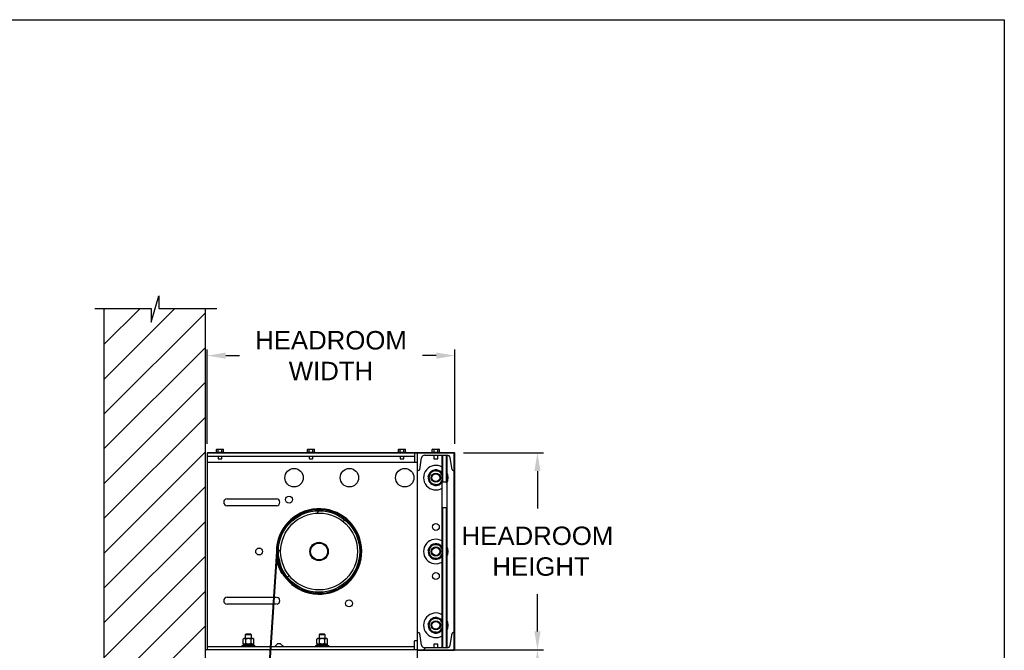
# Model space of a CAD drawing. Header units: inches. Extents: x 218.9 to 312.4, y 214.8 to 247.8.
# Tile 316 of 319: x 282.7 to 287.7, y 244 to 247.2. Entities that reach past the tile are written whole.
import ezdxf

# ---------------------------------------------------------------- set-up
doc = ezdxf.new("R2010")
doc.units = ezdxf.units.IN
doc.header["$LTSCALE"] = 0.25
doc.header["$MEASUREMENT"] = 0
for name, color, linetype in [('ANNOTATIONS', 1, 'Continuous'), ('MOTOR LH', 7, 'Continuous'), ('STANDARD MOTOR LH', 7, 'Continuous')]:
    doc.layers.add(name, color=color, linetype=linetype)
doc.styles.add('ARIAL', font='arial.ttf', dxfattribs={"height": 0.09375})
doc.dimstyles.new('STANDARD$0', dxfattribs={"dimtxt": 0.09375, "dimasz": 0.09375, "dimexe": 0.03125, "dimexo": 0.046875, "dimgap": 0.09, "dimtad": 0, "dimtih": 1, "dimtoh": 1, "dimdec": 4, "dimzin": 0, "dimdsep": 46, "dimtxsty": 'ARIAL', "dimcen": 0.09, "dimadec": 0, "dimazin": 0, "dimtfac": 1, "dimtdec": 4, "dimtofl": 0, "dimtmove": 0, "dimatfit": 1, "dimfxl": 1, "dimtolj": 1, "dimtzin": 0, "dimarcsym": 0})
pattern_1 = [(45, (279.8829, 230.26467), (-0.265165, 0.265165), []), (45, (280.05966, 230.26467), (-0.265165, 0.265165), [])]

# ---------------------------------------------------------------- blocks, each defined once
blk = doc.blocks.new('*D96')
at = {"layer": 'ANNOTATIONS', "color": 0, "lineweight": -2, "transparency": 16777216}
for p, q in [((284.7732, 243.9797), (285.3698, 243.9797)), ((285.3386, 243.8859), (285.3386, 243.6786)), ((285.3386, 243.1972), (285.3386, 243.4045)), ((283.6971, 243.1034), (285.3698, 243.1034))]:
    blk.add_line(p, q, dxfattribs=at)
at = {"layer": 'ANNOTATIONS', "color": 0, "transparency": 16777216}
for points in [[(285.3229, 243.8859), (285.3542, 243.8859), (285.3386, 243.9797)], [(285.3229, 243.1972), (285.3542, 243.1972), (285.3386, 243.1034)]]:
    blk.add_solid(points, dxfattribs=at)
at = {"layer": 'defpoints', "color": 0, "transparency": 16777216}
for p in [(284.7263, 243.9797), (283.6502, 243.1034), (285.3386, 243.1034)]:
    blk.add_point(p, dxfattribs=at)
at = {"layer": 'ANNOTATIONS', "color": 0, "transparency": 16777216, "insert": (285.3386, 243.5415), "char_height": 0.09375, "attachment_point": 5, "style": 'ARIAL'}
blk.add_mtext('\\A1;14"', dxfattribs=at)
blk = doc.blocks.new('*D97')
at = {"layer": 'ANNOTATIONS', "color": 0, "lineweight": -2, "transparency": 16777216}
for p, q in [((283.6599, 245.0265), (283.6599, 245.5062)), ((283.7537, 245.475), (283.8235, 245.475)), ((284.8242, 245.475), (284.7544, 245.475)), ((284.9179, 245.0265), (284.9179, 245.5062))]:
    blk.add_line(p, q, dxfattribs=at)
at = {"layer": 'ANNOTATIONS', "color": 0, "transparency": 16777216}
for points in [[(283.7537, 245.4906), (283.7537, 245.4593), (283.6599, 245.475)], [(284.8242, 245.4906), (284.8242, 245.4593), (284.9179, 245.475)]]:
    blk.add_solid(points, dxfattribs=at)
at = {"layer": 'defpoints', "color": 0, "transparency": 16777216}
for p in [(284.9179, 245.475), (283.6599, 244.9797), (284.9179, 244.9797)]:
    blk.add_point(p, dxfattribs=at)
at = {"layer": 'ANNOTATIONS', "color": 0, "transparency": 16777216, "insert": (284.2889, 245.475), "char_height": 0.09375, "attachment_point": 5, "style": 'ARIAL'}
blk.add_mtext('\\A1;HEADROOM\\PWIDTH', dxfattribs=at)
blk = doc.blocks.new('*D98')
at = {"layer": 'ANNOTATIONS', "color": 0, "lineweight": -2, "transparency": 16777216}
for p, q in [((284.9627, 244.9817), (285.3698, 244.9817)), ((285.3386, 244.888), (285.3386, 244.6981)), ((285.3386, 244.0734), (285.3386, 244.2633)), ((284.7752, 243.9797), (285.3698, 243.9797))]:
    blk.add_line(p, q, dxfattribs=at)
at = {"layer": 'ANNOTATIONS', "color": 0, "transparency": 16777216}
for points in [[(285.3229, 244.888), (285.3542, 244.888), (285.3386, 244.9817)], [(285.3229, 244.0734), (285.3542, 244.0734), (285.3386, 243.9797)]]:
    blk.add_solid(points, dxfattribs=at)
at = {"layer": 'defpoints', "color": 0, "transparency": 16777216}
for p in [(284.9159, 244.9817), (284.7284, 243.9797), (285.3386, 243.9797)]:
    blk.add_point(p, dxfattribs=at)
at = {"layer": 'ANNOTATIONS', "color": 0, "transparency": 16777216, "insert": (285.3386, 244.4807), "char_height": 0.09375, "attachment_point": 5, "style": 'ARIAL'}
blk.add_mtext('\\A1;HEADROOM\\P HEIGHT', dxfattribs=at)

msp = doc.modelspace()

# ---------------------------------------------------------------- hatches: boundary and pattern name
at = {"layer": 'MOTOR LH'}
h = msp.add_hatch(dxfattribs=at)
h.set_pattern_fill('ANSI31', color=256, style=0)
h.set_pattern_definition([(45, (51.22113, -12.01518), (-0.088388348, 0.088388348), [])])
edge = h.paths.add_edge_path()
edge.add_line((283.13462, 245.71433), (283.13462, 243.10342))
edge.add_line((283.13462, 243.10342), (283.65024, 243.10342))
edge.add_line((283.65024, 245.71433), (283.65024, 243.10342))
edge = h.paths.add_edge_path()
edge.add_line((283.08823, 245.71433), (283.37533, 245.71433))
edge.add_line((283.37533, 245.71433), (283.37533, 245.64563))
edge.add_line((283.37533, 245.64563), (283.41375, 245.77899))
edge.add_line((283.41375, 245.77899), (283.41375, 245.71433))
edge.add_line((283.41375, 245.71433), (283.70894, 245.71433))
h = msp.add_hatch(dxfattribs=at)
h.set_pattern_fill('ANSI32', color=256, style=0)
h.set_pattern_definition(pattern_1)
edge = h.paths.add_edge_path(flags=0)
edge.add_line((284.91587, 244.97967), (284.91587, 243.97967))
edge.add_line((284.91587, 243.97967), (284.72837, 243.97967))
edge.add_line((284.72837, 243.97967), (284.72837, 244.04217))
edge.add_line((284.72837, 244.04217), (284.72631, 244.04217))
edge.add_line((284.72631, 244.04217), (284.72631, 243.97967))
edge.add_arc((284.72837, 243.97967), 0.00206, 180, 270)
edge.add_line((284.72837, 243.97762), (284.91587, 243.97762))
edge.add_arc((284.91587, 243.97967), 0.00206, 270, 360)
edge.add_line((284.91792, 243.97967), (284.91792, 244.97967))
edge.add_arc((284.91587, 244.97967), 0.00206, 0, 90)
edge.add_line((284.91587, 244.98173), (283.66196, 244.98173))
edge.add_arc((283.66196, 244.97967), 0.00206, 90, 180)
edge.add_line((283.6599, 244.97967), (283.6599, 244.8703))
edge.add_line((283.6599, 244.8703), (283.66196, 244.8703))
edge.add_line((283.66196, 244.8703), (283.66196, 244.97967))
edge.add_line((283.66196, 244.97967), (284.91587, 244.97967))
h = msp.add_hatch(dxfattribs=at)
h.set_pattern_fill('ANSI32', color=256, style=0)
h.set_pattern_definition(pattern_1)
edge = h.paths.add_edge_path(flags=0)
edge.add_arc((284.22837, 244.47967), 0.20703, 0, 360)
edge = h.paths.add_edge_path(flags=0)
edge.add_arc((284.22837, 244.47967), 0.19531, 0, 360)
h = msp.add_hatch(dxfattribs=at)
h.set_pattern_fill('ANSI32', color=256, style=0)
h.set_pattern_definition(pattern_1)
edge = h.paths.add_edge_path(flags=0)
edge.add_arc((284.87805, 244.00717), 0.01687, 270, 350.537, ccw=False)
edge.add_line((284.87805, 243.9903), (284.76618, 243.9903))
edge.add_arc((284.76618, 244.00717), 0.01688, 189.463, 270, ccw=False)
edge.add_line((284.74954, 244.0044), (284.73984, 244.06258))
edge.add_arc((284.73368, 244.06155), 0.00625, 9.463, 90)
edge.add_line((284.73368, 244.0678), (284.72837, 244.0678))
edge.add_line((284.72837, 244.0678), (284.72837, 243.97967))
edge.add_line((284.72837, 243.97967), (284.91587, 243.97967))
edge.add_line((284.91587, 243.97967), (284.91587, 244.0678))
edge.add_line((284.91587, 244.0678), (284.91056, 244.0678))
edge.add_arc((284.91056, 244.06155), 0.00625, 90, 170.537)
edge.add_line((284.90439, 244.06258), (284.89469, 244.0044))
at = {"layer": 'STANDARD MOTOR LH'}
h = msp.add_hatch(dxfattribs=at)
h.set_pattern_fill('ANSI31', color=256, style=0)
edge = h.paths.add_edge_path(flags=0)
edge.add_arc((283.70149, 244.05342), 0.000313, 90, 180, ccw=False)
edge.add_line((283.70149, 244.05374), (283.70962, 244.05374))
edge.add_arc((283.70962, 244.05342), 0.000313, 0, 90, ccw=False)
edge.add_line((283.70993, 244.05342), (283.70993, 244.05217))
edge.add_arc((283.71024, 244.05217), 0.000313, 180, 270)
edge.add_line((283.71024, 244.05186), (283.71243, 244.05186))
edge.add_arc((283.71243, 244.05217), 0.000313, 270, 360)
edge.add_line((283.71274, 244.05217), (283.71274, 244.05624))
edge.add_arc((283.71243, 244.05624), 0.000313, 0, 90)
edge.add_line((283.71243, 244.05655), (283.69868, 244.05655))
edge.add_arc((283.69868, 244.05624), 0.000313, 90, 180)
edge.add_line((283.69837, 244.05624), (283.69837, 244.0453))
edge.add_arc((283.69805, 244.0453), 0.000313, 270, 360, ccw=False)
edge.add_line((283.69805, 244.04499), (283.65993, 244.04499))
edge.add_arc((283.65993, 244.04467), 0.000313, 90, 180)
edge.add_line((283.65962, 244.04467), (283.65962, 244.04249))
edge.add_arc((283.65993, 244.04249), 0.000313, 180, 270)
edge.add_line((283.65993, 244.04217), (283.71243, 244.04217))
edge.add_arc((283.71243, 244.04249), 0.000313, 270, 360)
edge.add_line((283.71274, 244.04249), (283.71274, 244.04655))
edge.add_arc((283.71243, 244.04655), 0.000313, 0, 90)
edge.add_line((283.71243, 244.04686), (283.71024, 244.04686))
edge.add_arc((283.71024, 244.04655), 0.000313, 90, 180)
edge.add_line((283.70993, 244.04655), (283.70993, 244.0453))
edge.add_arc((283.70962, 244.0453), 0.000313, 270, 360, ccw=False)
edge.add_line((283.70962, 244.04499), (283.70149, 244.04499))
edge.add_arc((283.70149, 244.0453), 0.000313, 180, 270, ccw=False)
edge.add_line((283.70118, 244.0453), (283.70118, 244.05342))
h = msp.add_hatch(dxfattribs=at)
h.set_pattern_fill('ANSI31', color=256, style=0)
edge = h.paths.add_edge_path(flags=0)
edge.add_line((283.77721, 244.04899), (283.70118, 244.04915))
edge.add_line((283.70118, 244.04915), (283.70118, 244.04953))
edge.add_line((283.70118, 244.04953), (283.77721, 244.04937))
edge.add_line((283.77721, 244.04937), (283.77721, 244.04937))
edge.add_line((283.77721, 244.04937), (283.70118, 244.04954))
edge.add_line((283.70118, 244.04954), (283.70118, 244.04973))
edge.add_line((283.70118, 244.04973), (283.77721, 244.0497))
edge.add_line((283.77721, 244.0497), (283.77721, 244.04971))
edge.add_line((283.77721, 244.04971), (283.70118, 244.04974))
edge.add_line((283.70118, 244.04974), (283.70118, 244.04996))
edge.add_line((283.70118, 244.04996), (283.77721, 244.0501))
edge.add_line((283.77721, 244.0501), (283.77721, 244.05011))
edge.add_line((283.77721, 244.05011), (283.70118, 244.04997))
edge.add_line((283.70118, 244.04997), (283.70118, 244.05023))
edge.add_line((283.70118, 244.05023), (283.77721, 244.05058))
edge.add_line((283.77721, 244.05058), (283.77721, 244.05058))
edge.add_line((283.77721, 244.05058), (283.70118, 244.05023))
edge.add_line((283.70118, 244.05023), (283.70119, 244.05367))
edge.add_line((283.70119, 244.05367), (283.71471, 244.05202))
edge.add_line((283.71471, 244.05202), (283.71494, 244.05388))
edge.add_line((283.71494, 244.05388), (283.70002, 244.0557))
edge.add_arc((283.69994, 244.05508), 0.000625, 83.03379, 179.87656)
edge.add_line((283.69932, 244.05508), (283.69929, 244.04399))
edge.add_arc((283.69992, 244.04399), 0.000625, 179.87656, 276.71933)
edge.add_line((283.69999, 244.04337), (283.71492, 244.04513))
edge.add_line((283.71492, 244.04513), (283.7147, 244.04699))
edge.add_line((283.7147, 244.04699), (283.70117, 244.0454))
edge.add_line((283.70117, 244.0454), (283.70118, 244.04849))
edge.add_line((283.70118, 244.04849), (283.7772, 244.04814))
edge.add_line((283.7772, 244.04814), (283.7772, 244.04815))
edge.add_line((283.7772, 244.04815), (283.70118, 244.0485))
edge.add_line((283.70118, 244.0485), (283.70118, 244.04869))
edge.add_line((283.70118, 244.04869), (283.77721, 244.04853))
edge.add_line((283.77721, 244.04853), (283.77721, 244.04853))
edge.add_line((283.77721, 244.04853), (283.70118, 244.0487))
edge.add_line((283.70118, 244.0487), (283.70118, 244.04915))
edge.add_line((283.70118, 244.04915), (283.77721, 244.04898))
edge.add_line((283.77721, 244.04898), (283.77721, 244.04899))

# ---------------------------------------------------------------- linework, layer by layer
at = {"layer": 'defpoints'}
msp.add_lwpolyline([(287.7119, 234.44685), (268.24203, 234.44685), (268.24203, 247.18196), (287.7119, 247.18196)], close=True, dxfattribs=at)
at = {"layer": 'MOTOR LH'}
for p, q in [((283.37533, 245.64563), (283.41375, 245.77899)), ((283.41375, 245.77899), (283.41375, 245.71433)), ((283.08823, 245.71433), (283.37533, 245.71433)), ((283.13462, 245.71433), (283.13462, 240.10342)), ((283.37533, 245.71433), (283.37533, 245.64563)), ((283.41375, 245.71433), (283.70894, 245.71433)), ((283.65024, 240.10342), (283.65024, 245.71433)), ((283.6599, 244.97967), (283.6599, 244.8703)), ((284.91587, 244.98173), (283.66196, 244.98173)), ((284.91587, 244.97967), (283.66196, 244.97967)), ((283.66196, 243.97967), (283.66196, 244.97967)), ((283.70333, 244.98517), (283.70333, 244.98173)), ((283.70333, 244.98517), (283.74558, 244.98517)), ((283.70883, 244.99954), (283.70642, 244.99815)), ((283.70642, 244.99815), (283.71093, 244.99954)), ((283.70642, 244.98517), (283.70642, 244.99815)), ((283.70883, 244.99954), (283.74008, 244.99954)), ((283.71544, 244.98517), (283.71544, 244.99815)), ((283.73348, 244.99815), (283.73799, 244.99954)), ((283.73348, 244.98517), (283.73348, 244.99815)), ((283.7425, 244.99815), (283.74008, 244.99954)), ((283.7425, 244.98517), (283.7425, 244.99815)), ((283.74558, 244.98173), (283.74558, 244.98517)), ((284.16623, 244.98517), (284.16623, 244.98173)), ((284.16623, 244.98517), (284.20848, 244.98517)), ((284.17173, 244.99954), (284.16931, 244.99815)), ((284.16931, 244.99815), (284.17382, 244.99954)), ((284.16931, 244.98517), (284.16931, 244.99815)), ((284.17173, 244.99954), (284.20298, 244.99954)), ((284.17833, 244.98517), (284.17833, 244.99815)), ((284.19637, 244.99815), (284.20088, 244.99954)), ((284.19637, 244.98517), (284.19637, 244.99815)), ((284.20539, 244.99815), (284.20298, 244.99954)), ((284.20539, 244.98517), (284.20539, 244.99815)), ((284.20848, 244.98173), (284.20848, 244.98517)), ((284.62912, 244.98517), (284.62912, 244.98173)), ((284.62912, 244.98517), (284.67137, 244.98517)), ((284.63462, 244.99954), (284.6322, 244.99815)), ((284.6322, 244.99815), (284.63671, 244.99954)), ((284.6322, 244.98517), (284.6322, 244.99815)), ((284.63462, 244.99954), (284.66587, 244.99954)), ((284.64122, 244.98517), (284.64122, 244.99815)), ((284.65926, 244.99815), (284.66377, 244.99954)), ((284.65926, 244.98517), (284.65926, 244.99815)), ((284.66828, 244.99815), (284.66587, 244.99954)), ((284.66828, 244.98517), (284.66828, 244.99815)), ((284.67137, 244.98173), (284.67137, 244.98517)), ((284.71274, 244.97967), (284.71274, 244.9328)), ((284.72837, 243.97967), (284.72837, 244.97967)), ((284.80099, 244.98517), (284.80099, 244.98173)), ((284.80099, 244.98517), (284.84324, 244.98517)), ((284.80649, 244.99954), (284.80407, 244.99814)), ((284.80408, 244.99815), (284.80877, 244.99954)), ((284.80408, 244.98517), (284.80408, 244.99815)), ((284.80649, 244.99954), (284.83774, 244.99954)), ((284.81347, 244.98517), (284.81347, 244.99815)), ((284.8315, 244.99815), (284.83583, 244.99954)), ((284.8315, 244.98517), (284.8315, 244.99815)), ((284.84016, 244.99814), (284.83774, 244.99954)), ((284.84015, 244.98517), (284.84015, 244.99815)), ((284.84324, 244.98173), (284.84324, 244.98517)), ((284.91587, 243.97967), (284.91587, 244.97967)), ((284.91792, 243.97967), (284.91792, 244.97967)), ((283.66196, 244.96405), (284.71274, 244.96405)), ((283.66196, 244.9328), (284.72837, 244.9328)), ((283.71469, 244.96405), (283.71469, 244.95048)), ((283.71469, 244.95048), (283.73423, 244.95048)), ((283.73423, 244.95048), (283.73423, 244.96405)), ((284.17758, 244.96405), (284.17758, 244.95048)), ((284.17758, 244.95048), (284.19712, 244.95048)), ((284.19712, 244.95048), (284.19712, 244.96405)), ((284.64048, 244.96405), (284.64048, 244.95048)), ((284.64048, 244.95048), (284.66001, 244.95048)), ((284.66001, 244.95048), (284.66001, 244.96405)), ((284.73984, 244.89677), (284.74954, 244.95495)), ((284.76618, 244.96905), (284.87805, 244.96905)), ((284.81235, 244.96905), (284.81235, 244.95048)), ((284.81235, 244.95048), (284.83188, 244.95048)), ((284.83188, 244.95048), (284.83188, 244.96905)), ((284.85461, 243.9903), (284.85461, 244.96905)), ((284.85617, 244.96905), (284.85617, 244.83387)), ((284.87649, 244.83387), (284.87649, 244.96905)), ((284.87805, 244.96905), (284.87805, 243.9903)), ((284.90439, 244.89677), (284.89469, 244.95495)), ((283.6599, 244.8703), (283.66196, 244.8703)), ((284.73368, 244.89155), (284.72837, 244.89155)), ((284.91056, 244.89155), (284.91587, 244.89155)), ((284.78526, 244.85177), (284.78274, 244.85158)), ((284.85617, 244.83387), (284.87649, 244.83387)), ((283.76122, 244.74725), (284.01122, 244.74725)), ((284.01122, 244.7121), (283.76122, 244.7121)), ((284.87649, 244.70128), (284.85617, 244.70128)), ((284.85617, 244.70128), (284.85617, 243.9903)), ((284.87649, 243.9903), (284.87649, 244.70128)), ((284.09895, 244.64114), (284.09954, 244.6412)), ((284.11648, 244.63903), (284.11457, 244.63941)), ((284.11689, 244.63967), (284.11557, 244.63967)), ((284.34123, 244.63967), (284.34016, 244.63967)), ((284.34227, 244.63943), (284.34029, 244.63904)), ((284.06837, 244.59287), (284.06837, 244.59147)), ((284.38773, 244.59156), (284.3881, 244.59347)), ((284.38837, 244.59096), (284.38837, 244.59247)), ((284.43131, 244.5206), (284.43614, 244.52157)), ((284.01141, 244.47968), (283.92906, 243.21405)), ((283.93393, 243.21405), (284.01633, 244.47968)), ((284.01641, 244.4339), (284.01641, 244.47967)), ((284.02133, 244.4339), (284.02133, 244.47967)), ((284.78526, 244.47677), (284.78274, 244.47658)), ((284.01769, 244.41777), (284.02129, 244.42878)), ((284.01984, 244.44104), (284.01913, 244.44153)), ((284.01935, 244.44034), (284.01984, 244.44104)), ((284.01905, 244.41307), (284.01829, 244.41347)), ((284.01866, 244.41231), (284.01905, 244.41307)), ((284.03227, 244.41142), (284.02626, 244.40934)), ((284.03316, 244.37868), (284.03235, 244.37894)), ((284.0329, 244.37786), (284.03316, 244.37868)), ((284.03366, 244.38971), (284.03568, 244.38898)), ((284.03604, 244.3882), (284.03531, 244.38617)), ((284.04049, 244.37602), (284.04256, 244.37543)), ((284.04298, 244.37468), (284.04239, 244.37261)), ((284.06837, 244.36786), (284.06837, 244.36688)), ((284.06901, 244.36779), (284.06863, 244.36588)), ((284.34013, 244.31967), (284.34116, 244.31967)), ((284.38812, 244.36577), (284.38773, 244.36775)), ((284.38837, 244.36681), (284.38837, 244.3684)), ((283.76122, 244.24725), (284.01115, 244.24725)), ((284.0111, 244.2121), (283.76122, 244.2121)), ((284.78526, 244.10177), (284.78274, 244.10158)), ((283.84555, 244.03705), (283.84193, 244.03392)), ((283.84193, 244.01217), (283.84193, 244.03392)), ((283.89243, 244.03705), (283.84555, 244.03705)), ((283.85623, 244.05936), (283.85337, 244.0565)), ((283.85337, 244.0565), (283.85337, 244.03705)), ((283.88462, 244.0565), (283.85337, 244.0565)), ((283.85546, 244.01217), (283.85546, 244.03392)), ((283.88175, 244.05936), (283.85623, 244.05936)), ((283.88462, 244.0565), (283.88175, 244.05936)), ((283.88252, 244.01217), (283.88252, 244.03392)), ((283.88462, 244.03705), (283.88462, 244.0565)), ((283.89605, 244.03392), (283.89243, 244.03705)), ((283.89605, 244.01217), (283.89605, 244.03392)), ((284.22055, 244.03705), (284.21693, 244.03392)), ((284.21693, 244.01217), (284.21693, 244.03392)), ((284.26743, 244.03705), (284.22055, 244.03705)), ((284.23123, 244.05936), (284.22837, 244.0565)), ((284.22837, 244.0565), (284.22837, 244.03705)), ((284.25962, 244.0565), (284.22837, 244.0565)), ((284.23046, 244.01217), (284.23046, 244.03392)), ((284.25675, 244.05936), (284.23123, 244.05936)), ((284.25962, 244.0565), (284.25675, 244.05936)), ((284.25752, 244.01217), (284.25752, 244.03392)), ((284.25962, 244.03705), (284.25962, 244.0565)), ((284.27105, 244.03392), (284.26743, 244.03705)), ((284.27105, 244.01217), (284.27105, 244.03392)), ((284.71274, 243.97967), (284.71274, 244.02655)), ((284.72631, 244.02655), (284.71274, 244.02655)), ((284.72631, 244.04217), (284.72631, 243.97967)), ((284.72837, 244.04217), (284.72631, 244.04217)), ((284.72837, 244.0678), (284.73368, 244.0678)), ((284.74954, 244.0044), (284.73984, 244.06258)), ((284.89469, 244.0044), (284.90439, 244.06258)), ((284.91587, 244.0678), (284.91056, 244.0678)), ((284.72631, 243.97967), (283.65024, 243.97967)), ((284.71274, 243.9953), (283.66196, 243.9953)), ((283.8358, 244.00124), (283.8358, 243.9953)), ((283.8358, 244.00124), (283.90218, 244.00124)), ((283.84183, 244.00905), (283.84183, 244.00124)), ((283.84183, 244.00905), (283.89615, 244.00905)), ((283.84193, 244.01217), (283.84555, 244.00905)), ((283.89243, 244.00905), (283.89605, 244.01217)), ((283.89615, 244.00124), (283.89615, 244.00905)), ((283.90218, 243.9953), (283.90218, 244.00124)), ((284.01743, 244.01092), (284.0018, 243.9953)), ((284.03305, 244.01092), (284.01743, 244.01092)), ((284.04868, 243.9953), (284.03305, 244.01092)), ((284.2108, 244.00124), (284.2108, 243.9953)), ((284.2108, 244.00124), (284.27718, 244.00124)), ((284.21683, 244.00905), (284.21683, 244.00124)), ((284.21683, 244.00905), (284.27115, 244.00905)), ((284.21693, 244.01217), (284.22055, 244.00905)), ((284.26743, 244.00905), (284.27105, 244.01217)), ((284.27115, 244.00124), (284.27115, 244.00905)), ((284.27718, 243.9953), (284.27718, 244.00124)), ((284.72837, 243.97967), (284.91587, 243.97967)), ((284.72837, 243.97762), (284.91587, 243.97762)), ((284.72837, 243.85467), (284.72837, 243.97762)), ((284.87805, 243.9903), (284.76618, 243.9903)), ((284.81235, 244.00887), (284.81235, 243.9903)), ((284.83188, 244.00887), (284.81235, 244.00887)), ((284.83188, 243.9903), (284.83188, 244.00887))]:
    msp.add_line(p, q, dxfattribs=at)
for centre, radius in [((284.10141, 244.85467), 0.04688), ((284.38266, 244.85467), 0.04688), ((284.66391, 244.85467), 0.04688), ((284.82212, 244.85467), 0.02344), ((284.82212, 244.85467), 0.01972), ((284.07602, 244.74354), 0.01758), ((284.22837, 244.47967), 0.20703), ((284.22837, 244.47967), 0.19531), ((284.82212, 244.60467), 0.01758), ((284.22837, 244.47967), 0.04681), ((284.22837, 244.47967), 0.04291), ((283.92368, 244.47967), 0.01758), ((284.82212, 244.47967), 0.02344), ((284.82212, 244.47967), 0.01972), ((284.82212, 244.35467), 0.01758), ((284.38071, 244.21581), 0.01758), ((284.82212, 244.10467), 0.02344), ((284.82212, 244.10467), 0.01972)]:
    msp.add_circle(centre, radius, dxfattribs=at)
for centre, radius, start, end in [((283.66196, 244.97967), 0.00206, 90, 180), ((284.91587, 244.97967), 0.00206, 0, 90), ((284.76618, 244.95217), 0.01687, 90, 170.537), ((284.87805, 244.95217), 0.01687, 9.463, 90), ((284.73368, 244.8978), 0.00625, 270, 350.537), ((284.82212, 244.85467), 0.0625, 58.67194, 301.32806), ((284.82212, 244.85467), 0.0395, 116.65339, 168.41027), ((284.82212, 244.85467), 0.03516, 22.52267, 337.56805), ((284.82212, 244.85467), 0.0395, 55.7164, 109.26381), ((284.82212, 244.85467), 0.0395, 34.64542, 48.38632), ((284.82212, 244.85467), 0.0625, 333.50041, 26.49957), ((284.91056, 244.8978), 0.00625, 189.463, 270), ((284.82212, 244.85467), 0.0395, 184.5, 229.25875), ((284.82212, 244.85467), 0.0395, 236.55717, 288.43679), ((284.82212, 244.85467), 0.0395, 295.98255, 325.35458), ((283.76122, 244.72967), 0.01758, 90, 270), ((284.01122, 244.72967), 0.01758, 270, 90), ((284.22837, 244.47967), 0.21695, 192.46751, 179.99925), ((284.22837, 244.47967), 0.21203, 192.46751, 179.99925), ((284.22837, 244.47967), 0.21195, 11.4, 180), ((284.82212, 244.47967), 0.0625, 58.67194, 301.32806), ((284.01141, 244.47968), 0.00492, 359.93397, 359.99925), ((284.82212, 244.47967), 0.0395, 184.5, 229.25875), ((284.82212, 244.47967), 0.0395, 116.65339, 168.41027), ((284.82212, 244.47967), 0.03516, 22.52267, 337.56805), ((284.82212, 244.47967), 0.0395, 55.7164, 109.26381), ((284.82212, 244.47967), 0.0395, 34.64542, 48.38632), ((284.82212, 244.47967), 0.0625, 333.50041, 26.49957), ((284.02133, 244.4339), 0.00492, 180, 192.46751), ((284.02327, 244.4515), 0.00567, 127.49667, 187.93997), ((284.23307, 244.48076), 0.2175, 187.93997, 190.39155), ((284.23307, 244.48076), 0.2175, 190.70974, 193.27195), ((284.02097, 244.4545), 0.00189, 7.24362, 127.49667), ((284.01769, 244.42996), 0.00378, 341.91419, 13.27195), ((284.23985, 244.48232), 0.21875, 187.24362, 198.7), ((284.82212, 244.47967), 0.0395, 236.55717, 288.43679), ((284.82212, 244.47967), 0.0395, 295.98255, 325.35458), ((284.02129, 244.4166), 0.00378, 161.91419, 196.85421), ((284.23307, 244.48076), 0.22507, 196.85421, 197.39612), ((284.23307, 244.48076), 0.22507, 197.7044, 206.89666), ((284.02646, 244.40877), 0.000605, 109.0505, 199.20899), ((284.23307, 244.48076), 0.2194, 199.20899, 204.42728), ((284.03207, 244.41199), 0.000605, 289.0505, 18.7), ((284.23307, 244.48076), 0.22507, 207.20433, 209.59725), ((284.03386, 244.39028), 0.000605, 204.42728, 250.05091), ((284.03588, 244.38597), 0.000605, 160.05054, 205.67375), ((284.23307, 244.48076), 0.2194, 205.67375, 208.42731), ((284.03547, 244.38841), 0.000605, 340.05054, 70.05091), ((284.0423, 244.3724), 0.00567, 209.59725, 288.66483), ((284.04066, 244.3766), 0.000605, 208.42731, 254.05063), ((284.04297, 244.37244), 0.000605, 164.05071, 209.67375), ((284.23307, 244.48076), 0.2194, 209.67375, 210.80463), ((284.0424, 244.37485), 0.000605, 344.05071, 74.05063), ((284.04381, 244.36792), 0.000946, 288.66483, 30.80463), ((284.35462, 244.35036), 0.02716, 298.87393, 329.75043), ((283.76122, 244.22967), 0.01758, 90, 270), ((284.01122, 244.22967), 0.01758, 285.88661, 73.98133), ((284.82212, 244.10467), 0.0625, 58.67194, 301.32806), ((284.82212, 244.10467), 0.0395, 116.65339, 168.41027), ((284.82212, 244.10467), 0.03516, 22.52267, 337.56805), ((284.82212, 244.10467), 0.0395, 55.7164, 109.26381), ((284.82212, 244.10467), 0.0395, 34.64542, 48.38632), ((284.82212, 244.10467), 0.0625, 333.50041, 26.49957), ((284.82212, 244.10467), 0.0395, 184.5, 229.25875), ((284.82212, 244.10467), 0.0395, 236.55717, 288.43679), ((284.82212, 244.10467), 0.0395, 295.98255, 325.35458), ((284.73368, 244.06155), 0.00625, 9.463, 90), ((284.91056, 244.06155), 0.00625, 90, 170.537), ((284.72837, 243.97967), 0.00206, 180, 270), ((284.76618, 244.00717), 0.01687, 189.463, 270), ((284.87805, 244.00717), 0.01688, 270, 350.537), ((284.91587, 243.97967), 0.00206, 270, 0)]:
    msp.add_arc(centre, radius, start, end, dxfattribs=at)
for centre, start_param, end_param in [((284.85617, 244.83166), 3.1415927, 4.712389), ((284.87649, 244.83166), 1.5707963, 3.1415927), ((284.85617, 244.70349), 4.712389, 6.2831853), ((284.87649, 244.70349), 0, 1.5707963)]:
    msp.add_ellipse(centre, major_axis=(0, -0.00221), ratio=0.7071068, start_param=start_param, end_param=end_param, dxfattribs=at)
for points, knots in [([(283.71093, 244.99954), (283.71103, 244.99954), (283.71256, 244.99952), (283.71405, 244.99881), (283.71544, 244.99815)], [0, 0, 0, 0, 0.0702136, 1, 1, 1, 1]), ([(283.71544, 244.99815), (283.7162, 244.99836), (283.71914, 244.99918), (283.72219, 244.99939), (283.72446, 244.99954)], [0, 0, 0, 0, 0.2575476, 1, 1, 1, 1]), ([(283.72446, 244.99954), (283.72528, 244.99952), (283.72833, 244.99945), (283.73131, 244.9987), (283.73348, 244.99815)], [0, 0, 0, 0, 0.2686306, 1, 1, 1, 1]), ([(283.73799, 244.99954), (283.7381, 244.99954), (283.73962, 244.99952), (283.74111, 244.99881), (283.7425, 244.99815)], [0, 0, 0, 0, 0.0702137, 1, 1, 1, 1]), ([(284.17382, 244.99954), (284.17393, 244.99954), (284.17545, 244.99952), (284.17694, 244.99881), (284.17833, 244.99815)], [0, 0, 0, 0, 0.0702136, 1, 1, 1, 1]), ([(284.17833, 244.99815), (284.17909, 244.99836), (284.18203, 244.99918), (284.18508, 244.99939), (284.18735, 244.99954)], [0, 0, 0, 0, 0.2575476, 1, 1, 1, 1]), ([(284.18735, 244.99954), (284.18817, 244.99952), (284.19122, 244.99945), (284.1942, 244.9987), (284.19637, 244.99815)], [0, 0, 0, 0, 0.2686306, 1, 1, 1, 1]), ([(284.20088, 244.99954), (284.20099, 244.99954), (284.20251, 244.99952), (284.204, 244.99881), (284.20539, 244.99815)], [0, 0, 0, 0, 0.0702137, 1, 1, 1, 1]), ([(284.63671, 244.99954), (284.63682, 244.99954), (284.63834, 244.99952), (284.63983, 244.99881), (284.64122, 244.99815)], [0, 0, 0, 0, 0.0702136, 1, 1, 1, 1]), ([(284.64122, 244.99815), (284.64198, 244.99836), (284.64492, 244.99918), (284.64797, 244.99939), (284.65024, 244.99954)], [0, 0, 0, 0, 0.2575476, 1, 1, 1, 1]), ([(284.65024, 244.99954), (284.65106, 244.99952), (284.65411, 244.99945), (284.65709, 244.9987), (284.65926, 244.99815)], [0, 0, 0, 0, 0.2686306, 1, 1, 1, 1]), ([(284.66377, 244.99954), (284.66388, 244.99954), (284.6654, 244.99952), (284.6669, 244.99881), (284.66828, 244.99815)], [0, 0, 0, 0, 0.0702137, 1, 1, 1, 1]), ([(284.80877, 244.99954), (284.80888, 244.99954), (284.81047, 244.99952), (284.81202, 244.99881), (284.81347, 244.99815)], [0, 0, 0, 0, 0.0702136, 1, 1, 1, 1]), ([(284.81347, 244.99815), (284.81564, 244.9987), (284.81861, 244.99945), (284.82167, 244.99952), (284.82249, 244.99954)], [0, 0, 0, 0, 0.73136936, 1, 1, 1, 1]), ([(284.82249, 244.99954), (284.82475, 244.99939), (284.82781, 244.99918), (284.83075, 244.99836), (284.8315, 244.99815)], [0, 0, 0, 0, 0.7424524, 1, 1, 1, 1]), ([(284.83583, 244.99954), (284.83593, 244.99954), (284.83739, 244.99952), (284.83882, 244.99881), (284.84015, 244.99815)], [0, 0, 0, 0, 0.0702137, 1, 1, 1, 1]), ([(284.78187, 244.85996), (284.78379, 244.86246), (284.7877, 244.86756), (284.79197, 244.87313), (284.79416, 244.87599), (284.79422, 244.87607)], [0, 0, 0, 0, 0.4843414, 0.9863277, 1, 1, 1, 1]), ([(284.79422, 244.87607), (284.79594, 244.87832), (284.79946, 244.88291), (284.80356, 244.88825), (284.80589, 244.89129), (284.80657, 244.89217)], [0, 0, 0, 0, 0.4062906, 0.8272664, 1, 1, 1, 1]), ([(284.80657, 244.89217), (284.8097, 244.89176), (284.81607, 244.89093), (284.82303, 244.89001), (284.8266, 244.88954), (284.82669, 244.88953)], [0, 0, 0, 0, 0.4843414, 0.9863277, 1, 1, 1, 1]), ([(284.82669, 244.88953), (284.82951, 244.88916), (284.83524, 244.88841), (284.84191, 244.88753), (284.84571, 244.88704), (284.84682, 244.88689)], [0, 0, 0, 0, 0.4062906, 0.8272664, 1, 1, 1, 1]), ([(284.84682, 244.88689), (284.84747, 244.8853), (284.84903, 244.88155), (284.85163, 244.87529), (284.85359, 244.87054), (284.85459, 244.86814)], [0, 0, 0, 0, 0.2654599, 0.6280765, 1, 1, 1, 1]), ([(284.78187, 244.85996), (284.78252, 244.85837), (284.78408, 244.85461), (284.78668, 244.84836), (284.78864, 244.84361), (284.78964, 244.84121)], [0, 0, 0, 0, 0.2654599, 0.6280765, 1, 1, 1, 1]), ([(284.78964, 244.84121), (284.78982, 244.84078), (284.79098, 244.83797), (284.79316, 244.83273), (284.79556, 244.82693), (284.79696, 244.82356), (284.79742, 244.82246)], [0, 0, 0, 0, 0.0665323, 0.4352826, 0.8145508, 1, 1, 1, 1]), ([(284.81754, 244.81982), (284.81472, 244.82019), (284.80899, 244.82094), (284.80232, 244.82181), (284.79852, 244.82231), (284.79742, 244.82246)], [0, 0, 0, 0, 0.4062906, 0.8272664, 1, 1, 1, 1]), ([(284.85002, 244.83328), (284.84829, 244.83103), (284.84477, 244.82644), (284.84067, 244.8211), (284.83834, 244.81806), (284.83767, 244.81718)], [0, 0, 0, 0, 0.4062906, 0.8272664, 1, 1, 1, 1]), ([(284.85461, 244.83928), (284.85314, 244.83736), (284.85162, 244.83537), (284.85007, 244.83336), (284.85002, 244.83328)], [0, 0, 0, 0, 0.9624066, 1, 1, 1, 1]), ([(284.83767, 244.81718), (284.83454, 244.81759), (284.82816, 244.81842), (284.8212, 244.81934), (284.81764, 244.8198), (284.81754, 244.81982)], [0, 0, 0, 0, 0.4843414, 0.9863277, 1, 1, 1, 1]), ([(284.34134, 244.63882), (284.34151, 244.63884), (284.34185, 244.63888), (284.34218, 244.639), (284.34234, 244.63907)], [0, 0, 0, 0, 0.515777, 1, 1, 1, 1]), ([(284.06877, 244.59273), (284.0688, 244.59256), (284.06887, 244.59222), (284.06895, 244.59184), (284.069, 244.59162), (284.069, 244.5916)], [0, 0, 0, 0, 0.43810561, 0.93156903, 1, 1, 1, 1]), ([(284.06922, 244.59265), (284.0692, 244.59282), (284.06916, 244.59316), (284.06904, 244.59349), (284.06897, 244.59365)], [0, 0, 0, 0, 0.51577698, 1, 1, 1, 1]), ([(284.78187, 244.48496), (284.78379, 244.48746), (284.7877, 244.49256), (284.79197, 244.49813), (284.79416, 244.50099), (284.79422, 244.50107)], [0, 0, 0, 0, 0.4843414, 0.9863277, 1, 1, 1, 1]), ([(284.78187, 244.48496), (284.78252, 244.48337), (284.78408, 244.47961), (284.78668, 244.47336), (284.78864, 244.46861), (284.78964, 244.46621)], [0, 0, 0, 0, 0.2654599, 0.6280765, 1, 1, 1, 1]), ([(284.79422, 244.50107), (284.79594, 244.50332), (284.79946, 244.50791), (284.80356, 244.51325), (284.80589, 244.51629), (284.80657, 244.51717)], [0, 0, 0, 0, 0.4062906, 0.8272664, 1, 1, 1, 1]), ([(284.80657, 244.51717), (284.8097, 244.51676), (284.81607, 244.51593), (284.82303, 244.51501), (284.8266, 244.51454), (284.82669, 244.51453)], [0, 0, 0, 0, 0.4843414, 0.9863277, 1, 1, 1, 1]), ([(284.82669, 244.51453), (284.82951, 244.51416), (284.83524, 244.51341), (284.84191, 244.51253), (284.84571, 244.51204), (284.84682, 244.51189)], [0, 0, 0, 0, 0.4062906, 0.8272664, 1, 1, 1, 1]), ([(284.84682, 244.51189), (284.84747, 244.5103), (284.84903, 244.50655), (284.85163, 244.50029), (284.85359, 244.49554), (284.85459, 244.49314)], [0, 0, 0, 0, 0.2654599, 0.6280765, 1, 1, 1, 1]), ([(284.78964, 244.46621), (284.78982, 244.46578), (284.79098, 244.46297), (284.79316, 244.45773), (284.79556, 244.45193), (284.79696, 244.44856), (284.79742, 244.44746)], [0, 0, 0, 0, 0.0665323, 0.4352826, 0.8145508, 1, 1, 1, 1]), ([(284.81754, 244.44482), (284.81472, 244.44519), (284.80899, 244.44594), (284.80232, 244.44681), (284.79852, 244.44731), (284.79742, 244.44746)], [0, 0, 0, 0, 0.4062906, 0.8272664, 1, 1, 1, 1]), ([(284.83767, 244.44218), (284.83454, 244.44259), (284.82816, 244.44342), (284.8212, 244.44434), (284.81764, 244.4448), (284.81754, 244.44482)], [0, 0, 0, 0, 0.4843414, 0.9863277, 1, 1, 1, 1]), ([(284.85002, 244.45828), (284.84829, 244.45603), (284.84477, 244.45144), (284.84067, 244.4461), (284.83834, 244.44306), (284.83767, 244.44218)], [0, 0, 0, 0, 0.4062906, 0.8272664, 1, 1, 1, 1]), ([(284.85461, 244.46428), (284.85314, 244.46236), (284.85162, 244.46037), (284.85007, 244.45836), (284.85002, 244.45828)], [0, 0, 0, 0, 0.96240657, 1, 1, 1, 1]), ([(284.06905, 244.34036), (284.06832, 244.34245), (284.06712, 244.34585), (284.06692, 244.34943), (284.06685, 244.35082)], [0, 0, 0, 0, 0.61418287, 1, 1, 1, 1]), ([(284.07848, 244.32979), (284.07713, 244.33129), (284.07434, 244.33437), (284.07139, 244.34002), (284.06967, 244.34452), (284.06944, 244.34712), (284.0694, 244.34751)], [0, 0, 0, 0, 0.2977449, 0.6133246, 0.9420243, 1, 1, 1, 1]), ([(284.09614, 244.32072), (284.09577, 244.32075), (284.09319, 244.32098), (284.08871, 244.3227), (284.08306, 244.32565), (284.07998, 244.32844), (284.07848, 244.32979)], [0, 0, 0, 0, 0.055033, 0.3847594, 0.701325, 1, 1, 1, 1]), ([(284.09948, 244.31816), (284.09811, 244.31823), (284.09455, 244.31843), (284.09118, 244.31961), (284.0891, 244.32034)], [0, 0, 0, 0, 0.3850777, 1, 1, 1, 1]), ([(284.36771, 244.32036), (284.36561, 244.31963), (284.36228, 244.31845), (284.35876, 244.31825), (284.35746, 244.31818)], [0, 0, 0, 0, 0.6290905, 1, 1, 1, 1]), ([(284.37825, 244.32979), (284.37676, 244.32844), (284.37367, 244.32565), (284.36802, 244.3227), (284.36366, 244.32101), (284.3612, 244.32078), (284.36095, 244.32075)], [0, 0, 0, 0, 0.304155, 0.6265287, 0.9623049, 1, 1, 1, 1]), ([(284.38735, 244.34769), (284.38731, 244.34724), (284.38707, 244.34458), (284.38535, 244.34002), (284.38239, 244.33437), (284.3796, 244.33129), (284.37825, 244.32979)], [0, 0, 0, 0, 0.0663162, 0.3921056, 0.7048912, 1, 1, 1, 1]), ([(284.38751, 244.3667), (284.38753, 244.36653), (284.38757, 244.36619), (284.3877, 244.36586), (284.38776, 244.3657)], [0, 0, 0, 0, 0.515777, 1, 1, 1, 1]), ([(284.38989, 244.35086), (284.38981, 244.34946), (284.38961, 244.34583), (284.3884, 244.34239), (284.38766, 244.34026)], [0, 0, 0, 0, 0.3834598, 1, 1, 1, 1]), ([(284.78187, 244.10996), (284.78379, 244.11246), (284.7877, 244.11756), (284.79197, 244.12313), (284.79416, 244.12599), (284.79422, 244.12607)], [0, 0, 0, 0, 0.4843414, 0.9863277, 1, 1, 1, 1]), ([(284.79422, 244.12607), (284.79594, 244.12832), (284.79946, 244.13291), (284.80356, 244.13825), (284.80589, 244.14129), (284.80657, 244.14217)], [0, 0, 0, 0, 0.4062906, 0.8272664, 1, 1, 1, 1]), ([(284.80657, 244.14217), (284.8097, 244.14176), (284.81607, 244.14093), (284.82303, 244.14001), (284.8266, 244.13954), (284.82669, 244.13953)], [0, 0, 0, 0, 0.4843414, 0.9863277, 1, 1, 1, 1]), ([(284.82669, 244.13953), (284.82951, 244.13916), (284.83524, 244.13841), (284.84191, 244.13753), (284.84571, 244.13704), (284.84682, 244.13689)], [0, 0, 0, 0, 0.4062906, 0.8272664, 1, 1, 1, 1]), ([(284.84682, 244.13689), (284.84747, 244.1353), (284.84903, 244.13155), (284.85163, 244.12529), (284.85359, 244.12054), (284.85459, 244.11814)], [0, 0, 0, 0, 0.2654599, 0.6280765, 1, 1, 1, 1]), ([(284.78187, 244.10996), (284.78252, 244.10837), (284.78408, 244.10461), (284.78668, 244.09836), (284.78864, 244.09361), (284.78964, 244.09121)], [0, 0, 0, 0, 0.2654599, 0.6280765, 1, 1, 1, 1]), ([(284.78964, 244.09121), (284.78982, 244.09078), (284.79098, 244.08797), (284.79316, 244.08273), (284.79556, 244.07693), (284.79696, 244.07356), (284.79742, 244.07246)], [0, 0, 0, 0, 0.0665323, 0.4352826, 0.8145508, 1, 1, 1, 1]), ([(284.81754, 244.06982), (284.81472, 244.07019), (284.80899, 244.07094), (284.80232, 244.07181), (284.79852, 244.07231), (284.79742, 244.07246)], [0, 0, 0, 0, 0.4062906, 0.8272664, 1, 1, 1, 1]), ([(284.83767, 244.06718), (284.83454, 244.06759), (284.82816, 244.06842), (284.8212, 244.06934), (284.81764, 244.0698), (284.81754, 244.06982)], [0, 0, 0, 0, 0.4843414, 0.9863277, 1, 1, 1, 1]), ([(284.85002, 244.08328), (284.84829, 244.08103), (284.84477, 244.07644), (284.84067, 244.0711), (284.83834, 244.06806), (284.83767, 244.06718)], [0, 0, 0, 0, 0.4062906, 0.8272664, 1, 1, 1, 1]), ([(284.85461, 244.08928), (284.85314, 244.08736), (284.85162, 244.08537), (284.85007, 244.08336), (284.85002, 244.08328)], [0, 0, 0, 0, 0.9624066, 1, 1, 1, 1]), ([(283.84869, 244.03705), (283.84775, 244.03693), (283.84582, 244.03669), (283.84358, 244.03529), (283.8423, 244.03423), (283.84193, 244.03392)], [0, 0, 0, 0, 0.4062922, 0.8272698, 1, 1, 1, 1]), ([(283.85546, 244.03392), (283.85441, 244.03475), (283.85226, 244.03642), (283.84993, 244.03704), (283.84873, 244.03705), (283.84869, 244.03705)], [0, 0, 0, 0, 0.4843404, 0.9863256, 1, 1, 1, 1]), ([(283.86899, 244.03705), (283.86868, 244.03705), (283.86665, 244.03702), (283.86287, 244.03651), (283.85869, 244.03526), (283.85626, 244.03425), (283.85546, 244.03392)], [0, 0, 0, 0, 0.0665323, 0.4352826, 0.8145508, 1, 1, 1, 1]), ([(283.88252, 244.03392), (283.88138, 244.03439), (283.87867, 244.03549), (283.87415, 244.03675), (283.87072, 244.03695), (283.86899, 244.03705)], [0, 0, 0, 0, 0.26545991, 0.62807649, 1, 1, 1, 1]), ([(283.88929, 244.03705), (283.88834, 244.03693), (283.88641, 244.03669), (283.88417, 244.03529), (283.88289, 244.03423), (283.88252, 244.03392)], [0, 0, 0, 0, 0.4062922, 0.8272698, 1, 1, 1, 1]), ([(283.89605, 244.03392), (283.895, 244.03475), (283.89286, 244.03642), (283.89052, 244.03704), (283.88932, 244.03705), (283.88929, 244.03705)], [0, 0, 0, 0, 0.4843404, 0.9863256, 1, 1, 1, 1]), ([(284.22369, 244.03705), (284.22275, 244.03693), (284.22082, 244.03669), (284.21858, 244.03529), (284.2173, 244.03423), (284.21693, 244.03392)], [0, 0, 0, 0, 0.4062922, 0.8272698, 1, 1, 1, 1]), ([(284.23046, 244.03392), (284.22941, 244.03475), (284.22726, 244.03642), (284.22493, 244.03704), (284.22373, 244.03705), (284.22369, 244.03705)], [0, 0, 0, 0, 0.4843404, 0.9863256, 1, 1, 1, 1]), ([(284.24399, 244.03705), (284.24368, 244.03705), (284.24165, 244.03702), (284.23787, 244.03651), (284.23369, 244.03526), (284.23126, 244.03425), (284.23046, 244.03392)], [0, 0, 0, 0, 0.0665323, 0.4352826, 0.8145508, 1, 1, 1, 1]), ([(284.25752, 244.03392), (284.25638, 244.03439), (284.25367, 244.03549), (284.24915, 244.03675), (284.24572, 244.03695), (284.24399, 244.03705)], [0, 0, 0, 0, 0.26545991, 0.62807649, 1, 1, 1, 1]), ([(284.26429, 244.03705), (284.26334, 244.03693), (284.26141, 244.03669), (284.25917, 244.03529), (284.25789, 244.03423), (284.25752, 244.03392)], [0, 0, 0, 0, 0.4062922, 0.8272698, 1, 1, 1, 1]), ([(284.27105, 244.03392), (284.27, 244.03475), (284.26786, 244.03642), (284.26552, 244.03704), (284.26432, 244.03705), (284.26429, 244.03705)], [0, 0, 0, 0, 0.4843404, 0.9863256, 1, 1, 1, 1]), ([(283.84869, 244.00905), (283.84775, 244.00917), (283.84582, 244.00941), (283.84358, 244.01081), (283.8423, 244.01187), (283.84193, 244.01217)], [0, 0, 0, 0, 0.4062922, 0.8272698, 1, 1, 1, 1]), ([(283.85546, 244.01217), (283.85441, 244.01135), (283.85226, 244.00968), (283.84993, 244.00906), (283.84873, 244.00905), (283.84869, 244.00905)], [0, 0, 0, 0, 0.4843404, 0.9863256, 1, 1, 1, 1]), ([(283.86899, 244.00905), (283.86868, 244.00905), (283.86665, 244.00907), (283.86287, 244.00959), (283.85869, 244.01084), (283.85626, 244.01184), (283.85546, 244.01217)], [0, 0, 0, 0, 0.0665323, 0.4352826, 0.8145508, 1, 1, 1, 1]), ([(283.88252, 244.01217), (283.88138, 244.01171), (283.87867, 244.01061), (283.87415, 244.00935), (283.87072, 244.00915), (283.86899, 244.00905)], [0, 0, 0, 0, 0.2654599, 0.6280765, 1, 1, 1, 1]), ([(283.88929, 244.00905), (283.88834, 244.00917), (283.88641, 244.00941), (283.88417, 244.01081), (283.88289, 244.01187), (283.88252, 244.01217)], [0, 0, 0, 0, 0.4062922, 0.8272698, 1, 1, 1, 1]), ([(283.89605, 244.01217), (283.895, 244.01135), (283.89286, 244.00968), (283.89052, 244.00906), (283.88932, 244.00905), (283.88929, 244.00905)], [0, 0, 0, 0, 0.4843404, 0.9863256, 1, 1, 1, 1]), ([(284.22369, 244.00905), (284.22275, 244.00917), (284.22082, 244.00941), (284.21858, 244.01081), (284.2173, 244.01187), (284.21693, 244.01217)], [0, 0, 0, 0, 0.4062922, 0.8272698, 1, 1, 1, 1]), ([(284.23046, 244.01217), (284.22941, 244.01135), (284.22726, 244.00968), (284.22493, 244.00906), (284.22373, 244.00905), (284.22369, 244.00905)], [0, 0, 0, 0, 0.4843404, 0.9863256, 1, 1, 1, 1]), ([(284.24399, 244.00905), (284.24368, 244.00905), (284.24165, 244.00907), (284.23787, 244.00959), (284.23369, 244.01084), (284.23126, 244.01184), (284.23046, 244.01217)], [0, 0, 0, 0, 0.0665323, 0.4352826, 0.8145508, 1, 1, 1, 1]), ([(284.25752, 244.01217), (284.25638, 244.01171), (284.25367, 244.01061), (284.24915, 244.00935), (284.24572, 244.00915), (284.24399, 244.00905)], [0, 0, 0, 0, 0.2654599, 0.6280765, 1, 1, 1, 1]), ([(284.26429, 244.00905), (284.26334, 244.00917), (284.26141, 244.00941), (284.25917, 244.01081), (284.25789, 244.01187), (284.25752, 244.01217)], [0, 0, 0, 0, 0.4062922, 0.8272698, 1, 1, 1, 1]), ([(284.27105, 244.01217), (284.27, 244.01135), (284.26786, 244.00968), (284.26552, 244.00906), (284.26432, 244.00905), (284.26429, 244.00905)], [0, 0, 0, 0, 0.4843404, 0.9863256, 1, 1, 1, 1])]:
    msp.add_open_spline(points, degree=3, knots=knots, dxfattribs=at)

# ---------------------------------------------------------------- dimensions: what is measured, and where the dimension line sits
at = {"layer": 'ANNOTATIONS'}
dim = msp.add_linear_dim(base=(284.91792, 245.47497), p1=(283.6599, 244.97967), p2=(284.91792, 244.97967), text='HEADROOM\\PWIDTH', dimstyle='STANDARD$0', dxfattribs=at)
dim.commit()
dim.dimension.update_dxf_attribs({"geometry": '*D97', "text_midpoint": (284.28891, 245.47497), "dimtype": 160})
dim = msp.add_linear_dim(base=(285.33857, 243.97967), p1=(284.91587, 244.98173), p2=(284.72837, 243.97967), angle=90, text='HEADROOM\\P HEIGHT', dimstyle='STANDARD$0', dxfattribs=at)
dim.commit()
dim.dimension.update_dxf_attribs({"geometry": '*D98', "text_midpoint": (285.33857, 244.4807), "dimtype": 160})
dim = msp.add_linear_dim(base=(285.33857, 243.10342), p1=(284.72631, 243.97967), p2=(283.65024, 243.10342), angle=90, text='14"', dimstyle='STANDARD$0', dxfattribs=at)
dim.commit()
dim.dimension.update_dxf_attribs({"geometry": '*D96', "text_midpoint": (285.33857, 243.54155)})

doc.saveas('drawing.dxf')
